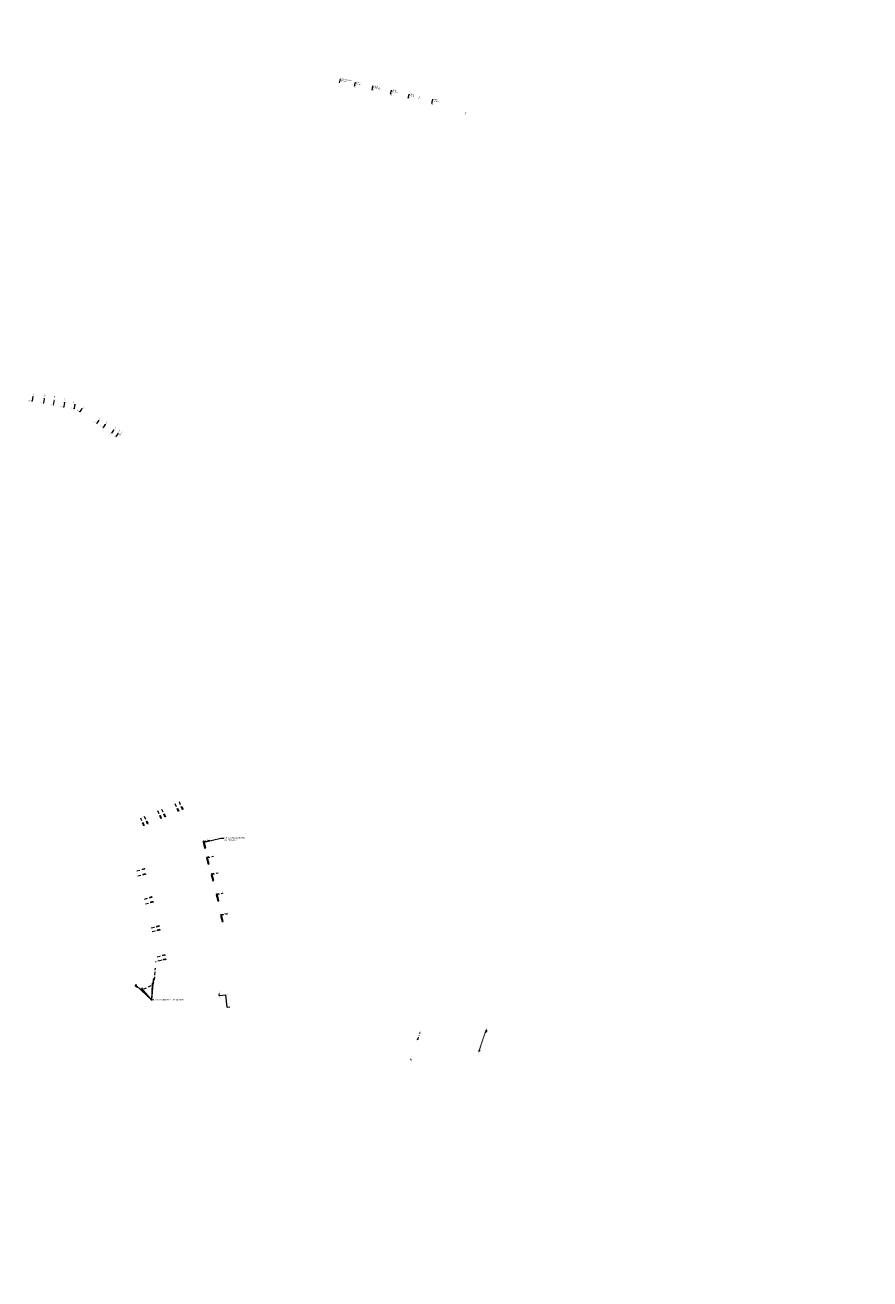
# Model space of a CAD drawing. Header units: inches. Extents: x 0 to 191500, y 0 to 342750.
# Tile 408 of 547: x 186002 to 186803, y 334325 to 335516. Entities that reach past the tile are written whole.
import ezdxf

# ---------------------------------------------------------------- set-up
doc = ezdxf.new("R2010")
doc.units = ezdxf.units.IN
doc.header["$MEASUREMENT"] = 0
for name, pattern in [('RI-GWA_HUISAANSLUITING', [23, 4, -1.8, 2.6, -1.8, 4.6, -1.8, 4.6, -1.8]), ('RI-HWA_HUISAANSLUITING', [4.8, 3, -1.8]), ('RI-VWA_HUISAANSLUITING', [6.1, 2.5, -1.8, 0, -1.8]), ('STIPPELFIJN', [0.375, 0.25, -0.125])]:
    doc.linetypes.add(name, pattern=pattern)
doc.layers.get('0').update_dxf_attribs({"lineweight": 20})
for name, color, linetype, lineweight in [('ECW', 150, 'Continuous', 20), ('LOODLIJN', 11, 'STIPPELFIJN', 20), ('N-WE-RI-GWA-MAATVOERING-T25', 30, 'RI-GWA_HUISAANSLUITING', 20), ('N-WE-RI-GWA_HUISAANSLUITING', 30, 'RI-GWA_HUISAANSLUITING', 20), ('N-WE-RI-GWA_RIOOLPUT_ONTSTOPPINGSPUT-G', 30, 'Continuous', 20), ('N-WE-RI-HWA_HUISAANSLUITING_PVC_125-G', 150, 'RI-HWA_HUISAANSLUITING', 20), ('N-WE-RI-HWA_INFILTRATIE', 4, 'Continuous', 20), ('N-WE-RI-HWA_KOLK-S', 150, 'Continuous', 20), ('N-WE-RI-HWA_RIOOLPUT_ONTSTOPPINGSPUT-G', 150, 'Continuous', 20), ('N-WE-RI-INLAAT', 7, 'Continuous', 20), ('N-WE-RI-VWA-MAATVOERING-T25', 30, 'Continuous', 20), ('N-WE-RI-VWA_HUISAANSLUITING', 20, 'RI-VWA_HUISAANSLUITING', 20), ('N-WE-RI-VWA_HUISAANSLUITING_PP_160-G', 20, 'RI-VWA_HUISAANSLUITING', 20), ('N-WE-RI-VWA_HUISAANSLUITING_PVC_125-G', 20, 'RI-VWA_HUISAANSLUITING', 20), ('N-WE-RI-VWA_RIOOLPUT_ONTSTOPPINGSPUT-G', 30, 'Continuous', 20), ('Tekst algemeen', 7, 'Continuous', 20)]:
    doc.layers.add(name, color=color, linetype=linetype, lineweight=lineweight)
doc.styles.add('ISO', font='isocpeur.ttf', dxfattribs={"height": 2.5})
picture_1 = doc.add_image_def('image1.ecw', size_in_pixel=(220000, 285000))

# ---------------------------------------------------------------- blocks, each defined once
blk = doc.blocks.new('A$C2C270354')
h = blk.add_hatch(color=256)
h.dxf.hatch_style = 1
edge = h.paths.add_edge_path()
edge.add_arc((0, 0), 0.1, 0, 360)
blk.add_circle((0, 0), 0.1)

msp = doc.modelspace()

# ---------------------------------------------------------------- hatches: boundary and pattern name
at = {"layer": 'N-WE-RI-VWA-MAATVOERING-T25'}
h = msp.add_hatch(color=256, dxfattribs=at)
h.paths.add_polyline_path([(186191.9739, 334595.01597), (186191.98053, 334594.93625), (186192.22883, 334594.95669)])
h.paths.add_polyline_path([(186191.98053, 334594.93625), (186191.98715, 334594.85652), (186192.22883, 334594.95669)])
h = msp.add_hatch(color=256, dxfattribs=at)
h.paths.add_polyline_path([(186193.185, 334583.346), (186193.16448, 334583.59513), (186193.08475, 334583.58858)])
h.paths.add_polyline_path([(186193.24421, 334583.60168), (186193.16448, 334583.59513), (186193.185, 334583.346)])
h = msp.add_hatch(color=256, dxfattribs=at)
h.paths.add_polyline_path([(186367.469, 334533.59), (186367.70637, 334533.51154), (186367.73013, 334533.58794)])
h.paths.add_polyline_path([(186367.469, 334533.59), (186367.68262, 334533.43515), (186367.70637, 334533.51154)])

# ---------------------------------------------------------------- linework, layer by layer
at = {"layer": 'LOODLIJN', "ltscale": 0.05}
msp.add_line((186432.6835, 334542.37855), (186438.968, 334561.433), dxfattribs=at)
at = {"layer": 'LOODLIJN'}
msp.add_arc((186438.05097, 334561.22516), 1.81543, 278.09648438, 45.23803137, dxfattribs=at)
at = {"layer": 'N-WE-RI-GWA_HUISAANSLUITING'}
for p, q in [((186008.8771, 335163.13517), (186008.1249, 335159.00308)), ((186019.69925, 335161.16512), (186018.92914, 335156.93465)), ((186029.04565, 335159.46372), (186028.29345, 335155.33162)), ((186038.88397, 335157.67276), (186038.09595, 335153.3439)), ((186048.72228, 335155.88181), (186047.97008, 335151.74971)), ((186055.3472, 335151.70822), (186053.38675, 335148.80879)), ((186071.54256, 335140.75775), (186069.58212, 335137.85833)), ((186077.50709, 335136.72485), (186075.54665, 335133.82542)), ((186085.54264, 335131.29162), (186083.5822, 335128.3922)), ((186089.85036, 335128.37897), (186087.88992, 335125.47954))]:
    msp.add_line(p, q, dxfattribs=at)
at = {"layer": 'N-WE-RI-GWA_RIOOLPUT_ONTSTOPPINGSPUT-G'}
for p, q in [((186008.21502, 335159.04641), (186008.03477, 335158.95975)), ((186008.08157, 335159.0932), (186008.16823, 335158.91295)), ((186019.01926, 335156.97797), (186018.83901, 335156.89132)), ((186018.88581, 335157.02477), (186018.97246, 335156.84452)), ((186028.38357, 335155.37495), (186028.20332, 335155.28829)), ((186028.25012, 335155.42175), (186028.33678, 335155.2415)), ((186038.18607, 335153.38723), (186038.00582, 335153.30057)), ((186038.05262, 335153.43403), (186038.13927, 335153.25378)), ((186048.06021, 335151.79304), (186047.87996, 335151.70639)), ((186047.92675, 335151.83984), (186048.01341, 335151.65959)), ((186053.47688, 335148.85212), (186053.29663, 335148.76547)), ((186053.34343, 335148.89892), (186053.43008, 335148.71867)), ((186069.67224, 335137.90166), (186069.49199, 335137.815)), ((186069.53879, 335137.94845), (186069.62545, 335137.7682)), ((186075.63678, 335133.86875), (186075.45653, 335133.78209)), ((186075.50332, 335133.91555), (186075.58998, 335133.73529)), ((186083.67233, 335128.43553), (186083.49208, 335128.34887)), ((186083.53888, 335128.48232), (186083.62553, 335128.30207)), ((186087.98005, 335125.52287), (186087.7998, 335125.43621)), ((186087.84659, 335125.56967), (186087.93325, 335125.38942))]:
    msp.add_line(p, q, dxfattribs=at)
for centre in [(186008.1249, 335159.00308), (186018.92914, 335156.93465), (186028.29345, 335155.33162), (186038.09595, 335153.3439), (186047.97008, 335151.74971), (186053.38675, 335148.80879), (186069.58212, 335137.85833), (186075.54665, 335133.82542), (186083.5822, 335128.3922), (186087.88992, 335125.47954)]:
    msp.add_circle(centre, 0.1, dxfattribs=at)
at = {"layer": 'N-WE-RI-HWA_HUISAANSLUITING_PVC_125-G'}
for p, q in [((186130.43871, 334762.40563), (186127.13073, 334770.61471)), ((186134.31702, 334763.93444), (186131.00903, 334772.14352)), ((186146.94632, 334769.20941), (186143.63833, 334777.41849)), ((186150.85848, 334770.95382), (186147.55049, 334779.1629)), ((186114.24807, 334755.66671), (186110.94008, 334763.87579)), ((186117.84473, 334757.11689), (186114.53675, 334765.32597)), ((186170.73951, 334740.35499), (186176.8738, 334741.82641)), ((186174.09154, 334725.16794), (186180.52388, 334726.71086)), ((186115.15938, 334714.34247), (186106.57245, 334712.19854)), ((186178.38891, 334709.33354), (186184.69451, 334710.84606)), ((186115.96619, 334709.54668), (186108.12307, 334707.48587)), ((186122.07593, 334687.67821), (186114.49447, 334685.671)), ((186183.22086, 334690.18234), (186189.65954, 334691.72678)), ((186123.26618, 334683.07529), (186115.77759, 334681.09268)), ((186187.28967, 334670.591), (186193.89398, 334672.17517)), ((186128.93578, 334659.94434), (186120.06916, 334657.96109)), ((186129.61154, 334656.55097), (186120.76163, 334654.57146)), ((186135.22863, 334628.4978), (186125.19688, 334626.30123)), ((186134.41519, 334632.5673), (186125.54857, 334630.58405))]:
    msp.add_line(p, q, dxfattribs=at)
at = {"layer": 'N-WE-RI-HWA_HUISAANSLUITING_PVC_125-G', "flags": 128}
msp.add_lwpolyline([(186105.79492, 334603.89188), (186112.54582, 334599.86871), (186123.07475, 334604.51083), (186124.41813, 334609.35556), (186125.27602, 334620.31899)], dxfattribs=at)
at = {"layer": 'N-WE-RI-HWA_INFILTRATIE'}
for points in [[(186171.97095, 334734.24143), (186172.93792, 334734.49632), (186171.40858, 334740.29814), (186170.44161, 334740.04325)], [(186175.39242, 334719.08723), (186176.35939, 334719.34213), (186174.83005, 334725.14395), (186173.86308, 334724.88906)], [(186179.73708, 334703.27801), (186180.70405, 334703.5329), (186179.17471, 334709.33473), (186178.20774, 334709.07984)], [(186184.58195, 334684.12343), (186185.54892, 334684.37832), (186184.01958, 334690.18014), (186183.05261, 334689.92525)], [(186188.62012, 334664.51088), (186189.58709, 334664.76577), (186188.05775, 334670.56759), (186187.09078, 334670.3127)]]:
    msp.add_lwpolyline(points, close=True, dxfattribs=at)
at = {"layer": 'N-WE-RI-HWA_KOLK-S'}
for p, q in [((186106.68849, 334604.72345), (186106.18256, 334604.24483)), ((186106.18256, 334604.24483), (186107.16711, 334604.21752)), ((186106.18256, 334604.24483), (186106.66118, 334603.73889)), ((186106.66118, 334603.73889), (186106.68849, 334604.72345)), ((186106.66118, 334603.73889), (186107.16711, 334604.21752)), ((186107.16711, 334604.21752), (186106.68849, 334604.72345)), ((186122.42202, 334605.90505), (186121.91609, 334605.42642)), ((186121.91609, 334605.42642), (186122.90065, 334605.39912)), ((186121.91609, 334605.42642), (186122.39471, 334604.92049)), ((186122.39471, 334604.92049), (186122.42202, 334605.90505)), ((186122.39471, 334604.92049), (186122.90065, 334605.39912)), ((186122.90065, 334605.39912), (186122.42202, 334605.90505)), ((186123.64561, 334610.37986), (186123.13968, 334609.90124)), ((186123.13968, 334609.90124), (186124.12424, 334609.87393)), ((186123.13968, 334609.90124), (186123.6183, 334609.39531)), ((186123.6183, 334609.39531), (186123.64561, 334610.37986)), ((186123.6183, 334609.39531), (186124.12424, 334609.87393)), ((186124.12424, 334609.87393), (186123.64561, 334610.37986)), ((186112.52744, 334601.3819), (186112.02151, 334600.90327)), ((186112.02151, 334600.90327), (186113.00606, 334600.87597)), ((186112.02151, 334600.90327), (186112.50013, 334600.39734)), ((186112.50013, 334600.39734), (186112.52744, 334601.3819)), ((186112.50013, 334600.39734), (186113.00606, 334600.87597)), ((186113.00606, 334600.87597), (186112.52744, 334601.3819))]:
    msp.add_line(p, q, dxfattribs=at)
at = {"layer": 'N-WE-RI-HWA_RIOOLPUT_ONTSTOPPINGSPUT-G'}
for p, q in [((186146.8454, 334769.5548), (186146.88648, 334769.35907)), ((186150.87597, 334771.22189), (186150.68023, 334771.18081)), ((186150.75756, 334771.29922), (186150.79864, 334771.10348)), ((186130.4562, 334762.6737), (186130.26046, 334762.63262)), ((186130.33779, 334762.75103), (186130.37887, 334762.55529)), ((186134.33451, 334764.20251), (186134.13877, 334764.16143)), ((186134.2161, 334764.27984), (186134.25718, 334764.0841)), ((186146.96381, 334769.47747), (186146.76807, 334769.4364)), ((186114.26556, 334755.93477), (186114.06982, 334755.8937)), ((186114.14715, 334756.0121), (186114.18823, 334755.81637)), ((186117.86222, 334757.38495), (186117.66648, 334757.34388)), ((186117.74381, 334757.46228), (186117.78489, 334757.26655)), ((186171.07537, 334740.40936), (186170.87963, 334740.36828)), ((186170.95696, 334740.48669), (186170.99804, 334740.29096)), ((186174.36347, 334725.20698), (186174.16773, 334725.1659)), ((186174.24506, 334725.28431), (186174.28614, 334725.08857)), ((186115.001, 334714.31755), (186114.80526, 334714.27647)), ((186114.88259, 334714.39487), (186114.92367, 334714.19914)), ((186115.80781, 334709.52175), (186115.61207, 334709.48068)), ((186115.6894, 334709.59908), (186115.73048, 334709.40335)), ((186178.48395, 334709.84391), (186178.28822, 334709.80284)), ((186178.36555, 334709.92124), (186178.40662, 334709.72551)), ((186121.91755, 334687.65328), (186121.72182, 334687.6122)), ((186121.79915, 334687.73061), (186121.84022, 334687.53487)), ((186183.62586, 334690.2533), (186183.43012, 334690.21222)), ((186183.50745, 334690.33063), (186183.54853, 334690.13489)), ((186123.1078, 334683.05036), (186122.91206, 334683.00929)), ((186122.98939, 334683.12769), (186123.03047, 334682.93196)), ((186187.66311, 334670.65439), (186187.46738, 334670.61331)), ((186187.54471, 334670.73172), (186187.58578, 334670.53598)), ((186128.85321, 334659.94668), (186128.65747, 334659.90561)), ((186128.7348, 334660.02401), (186128.77588, 334659.82828)), ((186129.52897, 334656.55332), (186129.33324, 334656.51224)), ((186129.41057, 334656.63064), (186129.45164, 334656.43491)), ((186134.33262, 334632.56964), (186134.13688, 334632.52857)), ((186134.21421, 334632.64697), (186134.25529, 334632.45124)), ((186135.14606, 334628.50014), (186134.95033, 334628.45907)), ((186135.02766, 334628.57747), (186135.06873, 334628.38174))]:
    msp.add_line(p, q, dxfattribs=at)
for centre in [(186146.86594, 334769.45693), (186150.7781, 334771.20135), (186130.35833, 334762.65316), (186134.23664, 334764.18197), (186114.16769, 334755.91424), (186117.76435, 334757.36441), (186170.9775, 334740.38882), (186174.2656, 334725.18644), (186114.90313, 334714.29701), (186115.70994, 334709.50122), (186178.38608, 334709.82337), (186121.81969, 334687.63274), (186183.52799, 334690.23276), (186123.00993, 334683.02983), (186187.56524, 334670.63385), (186128.75534, 334659.92615), (186129.4311, 334656.53278), (186134.23475, 334632.5491), (186135.04819, 334628.47961)]:
    msp.add_circle(centre, 0.1, dxfattribs=at)
at = {"layer": 'N-WE-RI-VWA-MAATVOERING-T25'}
for p, q in [((186186.03629, 334594.00199), (186185.87214, 334595.99525)), ((186191.98715, 334594.85652), (186191.9739, 334595.01597)), ((186191.9739, 334595.01597), (186192.22883, 334594.95669)), ((186192.22883, 334594.95669), (186191.98715, 334594.85652)), ((186193.08475, 334583.58858), (186193.24421, 334583.60168)), ((186193.185, 334583.346), (186193.08475, 334583.58858)), ((186193.24421, 334583.60168), (186193.185, 334583.346)), ((186193.185, 334583.346), (186195.81618, 334583.56473)), ((186367.73013, 334533.58794), (186367.469, 334533.59)), ((186367.68262, 334533.43515), (186367.469, 334533.59)), ((186367.68262, 334533.43515), (186367.73013, 334533.58794))]:
    msp.add_line(p, q, dxfattribs=at)
at = {"layer": 'N-WE-RI-VWA-MAATVOERING-T25', "ltscale": 0.125}
for p in [(186185.99991, 334594.44373), (186193.185, 334583.346)]:
    msp.add_line(p, (186192.22883, 334594.95669), dxfattribs=at)
at = {"layer": 'N-WE-RI-VWA-MAATVOERING-T25', "ltscale": 0.01}
msp.add_line((186367.469, 334533.59), (186368.03869, 334533.4017), dxfattribs=at)
at = {"layer": 'N-WE-RI-VWA_HUISAANSLUITING', "linetype": 'Continuous'}
for p, q in [((186300, 335461.14), (186300.87666, 335465.05475)), ((186314.2674, 335457.95698), (186315.1415, 335461.86031)), ((186330.8572, 335454.24189), (186331.7313, 335458.14522)), ((186348.43446, 335450.31845), (186349.3043, 335454.22272)), ((186365.07646, 335446.61076), (186365.9463, 335450.51503)), ((186387.59458, 335441.6582), (186388.44572, 335445.5666))]:
    msp.add_line(p, q, dxfattribs=at)
at = {"layer": 'N-WE-RI-VWA_HUISAANSLUITING_PP_160-G'}
for p, q in [((186374.25705, 334552.39955), (186376.37231, 334558.86194)), ((186432.68275, 334542.37627), (186432.18159, 334540.85678))]:
    msp.add_line(p, q, dxfattribs=at)
at = {"layer": 'N-WE-RI-VWA_HUISAANSLUITING_PVC_125-G'}
for p, q in [((186146.23402, 334772.30591), (186147.39057, 334769.4729)), ((186150.20579, 334773.92736), (186151.36235, 334771.09435)), ((186113.35808, 334758.88455), (186114.54866, 334755.96821)), ((186116.99656, 334760.36993), (186118.18714, 334757.45359)), ((186129.7081, 334765.55932), (186130.89867, 334762.64298)), ((186133.5864, 334767.08813), (186134.77698, 334764.17179)), ((186170.56263, 334740.82633), (186175.32747, 334741.96926)), ((186173.96925, 334725.65237), (186178.97755, 334726.8537)), ((186115.01915, 334714.82211), (186111.69532, 334713.92862)), ((186115.82596, 334710.02632), (186112.88018, 334709.23445)), ((186178.26662, 334709.81797), (186182.99193, 334710.95142)), ((186121.93571, 334688.15784), (186118.44322, 334687.21902)), ((186183.09372, 334690.66561), (186187.95696, 334691.83215)), ((186123.12595, 334683.55493), (186119.63347, 334682.6161)), ((186187.21431, 334671.08669), (186192.19141, 334672.28053)), ((186128.83688, 334660.43848), (186124.21454, 334659.38616)), ((186129.47505, 334656.91041), (186124.89358, 334655.99344)), ((186134.31629, 334633.06143), (186129.69396, 334632.00911)), ((186135.12973, 334628.99194), (186130.5074, 334627.93962))]:
    msp.add_line(p, q, dxfattribs=at)
at = {"layer": 'N-WE-RI-VWA_RIOOLPUT_ONTSTOPPINGSPUT-G'}
for p, q in [((186147.37696, 334769.65721), (186147.19671, 334769.57055)), ((186147.2435, 334769.70401), (186147.33016, 334769.52375)), ((186151.34873, 334771.27866), (186151.16848, 334771.192)), ((186151.21528, 334771.32545), (186151.30194, 334771.1452)), ((186130.88505, 334762.82729), (186130.7048, 334762.74064)), ((186130.7516, 334762.87409), (186130.83826, 334762.69384)), ((186134.76336, 334764.3561), (186134.58311, 334764.26945)), ((186134.62991, 334764.4029), (186134.71656, 334764.22265)), ((186114.63878, 334756.01153), (186114.45853, 334755.92488)), ((186114.50533, 334756.05833), (186114.59198, 334755.87808)), ((186118.27726, 334757.49692), (186118.09701, 334757.41026)), ((186118.14381, 334757.54372), (186118.23046, 334757.36346)), ((186170.89075, 334740.90349), (186170.7105, 334740.81683)), ((186170.75729, 334740.95028), (186170.84395, 334740.77003)), ((186174.17885, 334725.7011), (186173.99859, 334725.61445)), ((186174.04539, 334725.7479), (186174.13205, 334725.56765)), ((186114.80363, 334714.80669), (186114.62338, 334714.72003)), ((186114.67018, 334714.85349), (186114.75683, 334714.67323)), ((186115.61044, 334710.0109), (186115.43019, 334709.92424)), ((186115.47698, 334710.0577), (186115.56364, 334709.87744)), ((186121.72019, 334688.14242), (186121.53993, 334688.05576)), ((186121.58673, 334688.18922), (186121.67339, 334688.00897)), ((186183.44124, 334690.74742), (186183.26099, 334690.66077)), ((186183.30778, 334690.79422), (186183.39444, 334690.61397)), ((186122.91043, 334683.53951), (186122.73018, 334683.45285)), ((186122.77697, 334683.58631), (186122.86363, 334683.40605)), ((186187.47849, 334671.14851), (186187.29824, 334671.06186)), ((186187.34504, 334671.19531), (186187.43169, 334671.01506)), ((186128.67405, 334660.44283), (186128.4938, 334660.35617)), ((186128.5406, 334660.48962), (186128.62726, 334660.30937)), ((186129.42338, 334656.97595), (186129.24313, 334656.88929)), ((186129.28993, 334657.02275), (186129.37658, 334656.8425)), ((186134.15347, 334633.06578), (186133.97321, 334632.97913)), ((186134.02001, 334633.11258), (186134.10667, 334632.93233)), ((186134.96691, 334628.99628), (186134.78666, 334628.90963)), ((186134.83345, 334629.04308), (186134.92011, 334628.86283)), ((186186.09004, 334594.48705), (186185.90979, 334594.4004)), ((186185.95658, 334594.53385), (186186.04324, 334594.3536)), ((186374.44359, 334552.73745), (186374.26334, 334552.65079)), ((186374.31014, 334552.78424), (186374.39679, 334552.60399)), ((186432.60779, 334541.94947), (186432.42753, 334541.86282)), ((186432.47433, 334541.99627), (186432.56099, 334541.81602))]:
    msp.add_line(p, q, dxfattribs=at)
for centre in [(186147.28683, 334769.61388), (186151.25861, 334771.23533), (186130.79493, 334762.78397), (186134.67324, 334764.31277), (186114.54866, 334755.96821), (186118.18714, 334757.45359), (186170.80062, 334740.86016), (186174.08872, 334725.65778), (186114.7135, 334714.76336), (186115.52031, 334709.96757), (186121.63006, 334688.09909), (186183.35111, 334690.7041), (186122.8203, 334683.49618), (186187.38836, 334671.10518), (186128.58393, 334660.3995), (186129.33325, 334656.93262), (186134.06334, 334633.02245), (186134.87678, 334628.95296), (186185.99991, 334594.44373), (186374.35347, 334552.69412), (186432.51766, 334541.90614)]:
    msp.add_circle(centre, 0.1, dxfattribs=at)
at = {"layer": 'Tekst algemeen', "flags": 128}
for points in [[(186171.43826, 334739.86245), (186187.36927, 334743.85518), (186190.25766, 334743.85518)], [(186121.89799, 334590.02742), (186106.70955, 334604.27575)], [(186123.81797, 334590.15121), (186121.89799, 334590.02742), (186123.55234, 334609.60972)], [(186121.89799, 334590.02742), (186122.44876, 334605.36049)], [(186121.89799, 334590.02742), (186112.48244, 334600.97438)]]:
    msp.add_lwpolyline(points, dxfattribs=at)

# ---------------------------------------------------------------- block references
at = {"layer": 'N-WE-RI-INLAAT', "rotation": 0.06357443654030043}
for p in [(186008.8771, 335163.13517), (186019.69925, 335161.16512), (186029.04565, 335159.46372), (186038.88397, 335157.67276), (186048.72228, 335155.88181), (186055.3472, 335151.70822), (186071.54256, 335140.75775), (186077.50709, 335136.72485), (186085.54264, 335131.29162), (186089.85036, 335128.37897), (186091.67286, 335127.14669), (186185.87214, 334595.99525), (186376.37239, 334558.86216), (186432.18776, 334540.87547)]:
    msp.add_blockref('A$C2C270354', p, dxfattribs=at)

# ---------------------------------------------------------------- texts
at = {"layer": 'N-WE-RI-GWA-MAATVOERING-T25', "style": 'ISO'}
for s, rotation, p in [('10.00', 257.57659662, (186009.5089, 335167.22235)), ('21.00', 257.57659662, (186020.35325, 335165.71812)), ('30.50', 257.57659662, (186029.39021, 335164.1136)), ('4.20', 164.26544679, (186007.16038, 335159.21206)), ('4.30', 164.26544679, (186017.80392, 335157.10613)), ('4.20', 164.26544679, (186027.54375, 335155.6019)), ('4.40', 164.26544679, (186037.18318, 335153.49597)), ('40.50', 257.57659662, (186038.72841, 335161.90738)), ('4.20', 164.26544679, (186047.52548, 335152.09201)), ('50.50', 257.57659662, (186047.66496, 335159.90174)), ('4.00', 142.70225355, (186052.70502, 335149.78803)), ('7.25', 235.93548302, (186057.18863, 335153.68102)), ('4.15', 142.70225355, (186069.19385, 335138.49037)), ('26.80', 235.93548302, (186072.9718, 335143.5427)), ('34.00', 235.93548302, (186079.29897, 335139.79291)), ('3.50', 142.70225355, (186074.91605, 335134.53859)), ('3.50', 142.70225355, (186084.05068, 335127.4627)), ('43.70', 235.93548302, (186087.43391, 335134.16823)), ('48.90', 235.93548302, (186091.32756, 335131.52949)), ('51.10', 235.93548302, (186093.27798, 335130.3876)), ('3.50', 142.70225355, (186088.37277, 335124.54445))]:
    msp.add_text(s, height=0.8, rotation=rotation, dxfattribs=at).set_placement(p)
at = {"layer": 'N-WE-RI-VWA-MAATVOERING-T25', "linetype": 'Continuous', "char_height": 1, "width": 6.3739044, "attachment_point": 1}
for s, insert, rotation in [('%%C125mm', (186300.85474, 335463.93507), 348.8518033), ('3.85m1%%C125mm', (186301.46895, 335465.61998), 348.8518033), ('%%C125mm', (186315.17559, 335461.00042), 348.8518033), ('3.90m1', (186315.6823, 335462.43706), 348.8518033), ('23.60', (186313.99266, 335456.34324), 73.79179724), ('6.60', (186330.84922, 335453.41647), 73.79179724), ('%%C125mm', (186331.74659, 335457.42634), 348.8518033), ('3.90m1', (186332.24976, 335458.72698), 348.8518033), ('0.00', (186337.18055, 335454.35151), 73.79179724), ('27.00', (186348.21974, 335448.73866), 73.79179724), ('%%C125mm', (186349.35072, 335453.65559), 348.8518033), ('4.00m1', (186349.57436, 335454.86219), 348.8518033), ('%%C125mm', (186366.05377, 335449.89038), 348.8518033), ('4.05m1', (186366.37148, 335451.11608), 348.8518033), ('9.95', (186365.22269, 335445.7264), 73.79179724), ('0.00', (186374.75052, 335445.77689), 73.79179724), ('33.50', (186387.35326, 335440.15163), 73.79179724), ('%%C125mm', (186388.61782, 335444.9532), 348.8518033), ('4.00m1', (186388.69336, 335446.22278), 348.8518033), ('0.00', (186418.60679, 335430.89816), 73.79179724)]:
    msp.add_mtext(s, dxfattribs=dict(at, insert=insert, rotation=rotation))
at = {"layer": 'N-WE-RI-VWA-MAATVOERING-T25', "char_height": 0.5, "attachment_point": 1}
for s, insert, width, rotation in [('1,50', (186185.83224, 334593.89015), 1.1322585, 182.75867567), ('2,00', (186185.8896, 334593.2844), 1.1322585, 182.75867567), ('14,80', (186185.56077, 334596.46924), 1.1322585, 95.4868941), ('6,25', (186186.39464, 334592.64703), 1.3855457, 100.90741008), ('11,65', (186192.37987, 334595.53812), 1.8215736, 5.10624829), ('1,20', (186377.23629, 334560.42721), 1.1322585, 250.74805801), ('6,80', (186373.72449, 334551.5549), 1.1322585, 161.8432926), ('6,50', (186373.96026, 334552.41405), 1.1322585, 161.8432926), ('0,60', (186368.5683, 334533.14373), 1.405352, 252.6775133), ('59,30', (186432.29636, 334540.32354), 1.1322585, 250.74805801), ('1,10', (186432.8456, 334542.24642), 1.1322585, 341.46065905), ('1,60', (186433.03896, 334542.85863), 1.1322585, 341.46065905)]:
    msp.add_mtext(s, dxfattribs=dict(at, insert=insert, width=width, rotation=rotation))
at = {"layer": 'Tekst algemeen'}
for s, p in [('met RWA-tank', (186190.89002, 334741.41364)), ('Uitlegger huisaansluiting', (186190.89002, 334743.48592)), ('Nieuwe kolken aansluiten op mulde', (186124.69353, 334589.76726))]:
    msp.add_text(s, height=1.25, dxfattribs=at).set_placement(p)

# ---------------------------------------------------------------- pictures from other files: only their frames are drawn
at = {"layer": 'ECW'}
image = msp.add_image(picture_1, insert=(180500, 328500), size_in_units=(11000, 14250), dxfattribs=at)
image.dxf.flags = 7

doc.saveas('drawing.dxf')
